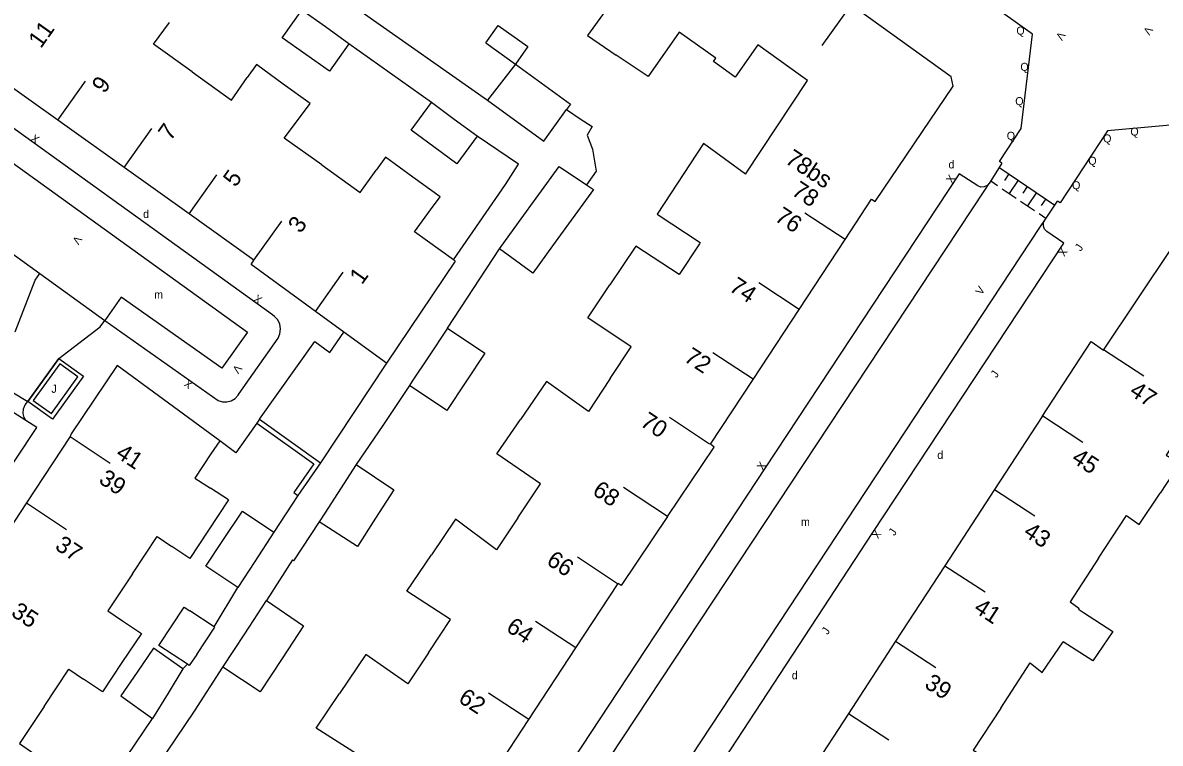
# Model space of a CAD drawing. Extents: x 134999 to 136502, y 457398 to 459002.
# Drawn here: x 135294.2 to 135365.2, y 457440.7 to 457485.7 of the extents above; entities that cross this region are included whole.
import ezdxf

# ---------------------------------------------------------------- set-up
doc = ezdxf.new("R2010")
doc.units = 0
for name, color, linetype in [('RI_DGTB_15', 7, 'Continuous'), ('RI_DGTB_29', 7, 'Continuous'), ('RI_DGTB_30', 7, 'Continuous'), ('RI_DGTB_31', 7, 'Continuous'), ('RI_DGTB_35', 7, 'Continuous'), ('RI_DGTB_36', 7, 'Continuous'), ('RI_DGTB_4', 7, 'Continuous'), ('RI_DGTB_43', 7, 'Continuous'), ('RI_DGTB_48', 7, 'Continuous'), ('RI_DGTB_5', 7, 'Continuous'), ('RI_DGTB_53', 7, 'Continuous'), ('RI_DGTB_54', 7, 'Continuous'), ('RI_DGTB_6', 7, 'Continuous')]:
    doc.layers.add(name, color=color, linetype=linetype)

msp = doc.modelspace()

# ---------------------------------------------------------------- linework, layer by layer
at = {"layer": 'RI_DGTB_15'}
for p, q in [((135345.841, 457486.729), (135344.098, 457484.288)), ((135296.372, 457479.625), (135298.113, 457482.069)), ((135300.518, 457476.672), (135302.259, 457479.116)), ((135304.572, 457473.784), (135306.313, 457476.228)), ((135308.626, 457470.896), (135310.367, 457473.34)), ((135345.541, 457472.179), (135343.037, 457473.831)), ((135312.466, 457467.702), (135314.207, 457470.146)), ((135342.668, 457467.82), (135340.164, 457469.472)), ((135339.795, 457463.461), (135337.291, 457465.113)), ((135361.684, 457465.321), (135364.196, 457463.681)), ((135337.079, 457459.42), (135334.575, 457461.072)), ((135357.889, 457461.185), (135360.401, 457459.545)), ((135297.152, 457459.882), (135299.657, 457458.231)), ((135334.461, 457454.893), (135331.702, 457456.713)), ((135354.883, 457456.579), (135357.395, 457454.939)), ((135294.417, 457455.742), (135296.922, 457454.091)), ((135331.333, 457450.702), (135328.829, 457452.354)), ((135351.781, 457451.83), (135354.293, 457450.19)), ((135328.721, 457446.695), (135326.217, 457448.347)), ((135348.7, 457447.112), (135351.212, 457445.472)), ((135325.787, 457442.227), (135323.283, 457443.879)), ((135345.757, 457442.609), (135348.269, 457440.969))]:
    msp.add_line(p, q, dxfattribs=at)
at = {"layer": 'RI_DGTB_31'}
for p, q in [((135355.2, 457476.665), (135358.647, 457474.338)), ((135355.775, 457476.277), (135355.495, 457475.863)), ((135354.641, 457475.837), (135355.071, 457475.546)), ((135356.349, 457475.889), (135355.789, 457475.061)), ((135356.923, 457475.502), (135356.644, 457475.087)), ((135355.359, 457475.352), (135356.22, 457474.77)), ((135357.498, 457475.114), (135356.938, 457474.285)), ((135356.507, 457474.576), (135357.369, 457473.994)), ((135358.072, 457474.726), (135357.792, 457474.311)), ((135357.656, 457473.8), (135358.087, 457473.509)), ((135294.5, 457462.082), (135296.438, 457464.765))]:
    msp.add_line(p, q, dxfattribs=at)
for points in [[(135296.438, 457464.765), (135297.988, 457463.666), (135296.041, 457460.969), (135294.5, 457462.082)], [(135294.849, 457462.138), (135295.985, 457461.318), (135297.638, 457463.608), (135296.495, 457464.418), (135294.849, 457462.138)]]:
    msp.add_lwpolyline(points, dxfattribs=at)
at = {"layer": 'RI_DGTB_4'}
for p, q in [((135296.372, 457479.625), (135292.374, 457482.472)), ((135300.518, 457476.672), (135296.372, 457479.625)), ((135304.572, 457473.784), (135300.518, 457476.672)), ((135308.626, 457470.896), (135304.572, 457473.784)), ((135342.67, 457467.819), (135345.541, 457472.179)), ((135321.199, 457470.844), (135316.911, 457464.462)), ((135314.249, 457466.402), (135312.466, 457467.702)), ((135339.798, 457463.459), (135342.67, 457467.819)), ((135316.911, 457464.462), (135314.249, 457466.402)), ((135337.134, 457459.413), (135339.798, 457463.459)), ((135357.861, 457461.138), (135354.883, 457456.579)), ((135297.152, 457459.882), (135294.417, 457455.742)), ((135306.501, 457459.623), (135305.944, 457458.815)), ((135354.883, 457456.579), (135351.781, 457451.83)), ((135294.417, 457455.742), (135291.675, 457451.59)), ((135351.781, 457451.83), (135348.7, 457447.112)), ((135328.721, 457446.695), (135331.363, 457450.718)), ((135348.7, 457447.112), (135345.73, 457442.564)), ((135325.787, 457442.227), (135328.721, 457446.695)), ((135322.979, 457437.949), (135325.787, 457442.227)), ((135345.73, 457442.564), (135342.725, 457437.964))]:
    msp.add_line(p, q, dxfattribs=at)
for points in [[(135345.541, 457472.179), (135347.2, 457474.698), (135347.423, 457474.548), (135352.284, 457481.755), (135352.167, 457482.343), (135345.936, 457486.804), (135345.872, 457486.702)], [(135361.691, 457465.283), (135365.98, 457471.691), (135370.774, 457468.573), (135370.71, 457468.491)], [(135312.466, 457467.702), (135308.449, 457470.629), (135308.626, 457470.896)], [(135357.861, 457461.138), (135360.916, 457465.816), (135361.691, 457465.283)], [(135306.501, 457459.623), (135300.083, 457464.32), (135297.217, 457460.048), (135297.152, 457459.882)], [(135334.459, 457454.895), (135337.369, 457459.223), (135337.134, 457459.413)], [(135334.459, 457454.895), (135331.56, 457450.584), (135331.363, 457450.718)]]:
    msp.add_lwpolyline(points, dxfattribs=at)
at = {"layer": 'RI_DGTB_48'}
for p, q in [((135318.336, 457463.074), (135316.684, 457460.585)), ((135316.684, 457460.585), (135315.017, 457458.147))]:
    msp.add_line(p, q, dxfattribs=at)
for points in [[(135308.805, 457460.725), (135312.366, 457458.18)], [(135308.979, 457460.97), (135312.782, 457458.251)]]:
    msp.add_lwpolyline(points, dxfattribs=at)
at = {"layer": 'RI_DGTB_5'}
for p, q in [((135321.199, 457470.844), (135321.084, 457470.927)), ((135307.042, 457455.942), (135305.747, 457453.984))]:
    msp.add_line(p, q, dxfattribs=at)
for points in [[(135329.133, 457489.436), (135331.503, 457487.747), (135329.451, 457484.911), (135331.247, 457483.698)], [(135304.773, 457482.645), (135302.354, 457484.382), (135303.349, 457485.718)], [(135342.762, 457482.417), (135340.099, 457484.332), (135338.681, 457482.31), (135337.329, 457483.293), (135337.47, 457483.495), (135335.182, 457485.126), (135333.241, 457482.351), (135331.247, 457483.698)], [(135304.773, 457482.645), (135307.219, 457480.889), (135308.205, 457482.286)], [(135310.456, 457481.886), (135308.782, 457483.102), (135308.205, 457482.286)], [(135311.532, 457479.869), (135312.13, 457480.67), (135310.456, 457481.886)], [(135339.321, 457476.253), (135343.198, 457482.104), (135342.762, 457482.417)], [(135312.859, 457476.838), (135310.523, 457478.516), (135311.532, 457479.869)], [(135339.321, 457476.253), (135336.701, 457478.181), (135333.814, 457473.767), (135336.503, 457472.002), (135336.45, 457471.922)], [(135318.554, 457476.084), (135316.851, 457477.321), (135316.269, 457476.508)], [(135312.859, 457476.838), (135315.267, 457475.109), (135316.269, 457476.508)], [(135319.663, 457474.043), (135320.251, 457474.851), (135318.554, 457476.084)], [(135321.084, 457470.927), (135318.663, 457472.67), (135319.663, 457474.043)], [(135336.45, 457471.922), (135335.172, 457469.995), (135332.479, 457471.776), (135330.862, 457469.354)], [(135330.877, 457463.512), (135332.191, 457465.495), (135329.488, 457467.296), (135330.862, 457469.354)], [(135330.877, 457463.512), (135329.515, 457461.457), (135326.891, 457463.321), (135325.273, 457460.954)], [(135367.392, 457461.487), (135365.588, 457458.732), (135366.44, 457458.219), (135365.215, 457456.363)], [(135325.108, 457454.809), (135326.519, 457456.939), (135323.801, 457458.801), (135325.273, 457460.954)], [(135305.944, 457458.815), (135304.93, 457457.294), (135305.921, 457456.66)], [(135307.042, 457455.942), (135305.921, 457456.66)], [(135361.368, 457452.29), (135363.113, 457454.954), (135363.914, 457454.392), (135365.215, 457456.363)], [(135325.108, 457454.809), (135323.782, 457452.809), (135321.211, 457454.741), (135319.706, 457452.507)], [(135301.042, 457451.325), (135302.586, 457453.641), (135303.501, 457453.029)], [(135305.747, 457453.984), (135304.621, 457452.281), (135303.501, 457453.029)], [(135319.534, 457446.4), (135320.908, 457448.472), (135318.181, 457450.241), (135319.706, 457452.507)], [(135361.368, 457452.29), (135359.595, 457449.583), (135360.149, 457449.178), (135360.114, 457449.123), (135360.442, 457448.908)], [(135301.042, 457451.325), (135299.499, 457449.01), (135300.411, 457448.394)], [(135360.442, 457448.908), (135362.261, 457447.714), (135361.013, 457445.888), (135359.171, 457447.069)], [(135300.411, 457448.394), (135301.601, 457447.591), (135300.386, 457445.784)], [(135355.261, 457442.943), (135357.095, 457445.757), (135357.849, 457445.156), (135359.171, 457447.069)], [(135319.534, 457446.4), (135318.244, 457444.452), (135315.621, 457446.291), (135313.976, 457443.844)], [(135300.386, 457445.784), (135299.161, 457443.961), (135297.984, 457444.751)], [(135295.523, 457443.044), (135297.07, 457445.365), (135297.984, 457444.751)], [(135313.88, 457437.87), (135315.251, 457439.938), (135312.521, 457441.681), (135313.976, 457443.844)], [(135295.523, 457443.044), (135293.977, 457440.724), (135294.89, 457440.109)], [(135355.261, 457442.943), (135353.55, 457440.317), (135354.451, 457439.751), (135353.155, 457437.779)]]:
    msp.add_lwpolyline(points, dxfattribs=at)
at = {"layer": 'RI_DGTB_53'}
for p, q in [((135355.341, 457476.941), (135354.541, 457475.681)), ((135358.013, 457473.4), (135358.811, 457474.581)), ((135295.254, 457470.06), (135299.307, 457467.133))]:
    msp.add_line(p, q, dxfattribs=at)
for points in [[(135354.541, 457475.681), (135354.409, 457475.546), (135354.224, 457475.464), (135354.021, 457475.458), (135353.831, 457475.531), (135352.661, 457476.281), (135340.551, 457457.941), (135311.871, 457414.411), (135312.961, 457413.701), (135313.099, 457413.558), (135313.171, 457413.371), (135313.165, 457413.172), (135313.081, 457412.991)], [(135354.263, 457475.261), (135354.541, 457475.681)], [(135313.081, 457412.991), (135354.263, 457475.261)], [(135316.611, 457410.641), (135316.746, 457410.791), (135316.928, 457410.877), (135317.13, 457410.887), (135317.32, 457410.818), (135318.381, 457410.071), (135335.311, 457435.641), (135347.281, 457453.901), (135359.201, 457471.961), (135358.141, 457472.681), (135358.001, 457472.826), (135357.927, 457473.014), (135357.932, 457473.216), (135358.013, 457473.4)], [(135357.749, 457473), (135358.013, 457473.4)], [(135316.611, 457410.641), (135357.749, 457473)], [(135312.366, 457458.18), (135311.114, 457456.391), (135311.36, 457456.219)], [(135312.782, 457458.251), (135311.36, 457456.219)]]:
    msp.add_lwpolyline(points, dxfattribs=at)
at = {"layer": 'RI_DGTB_54'}
for p, q in [((135315.314, 457486.424), (135323.213, 457480.88)), ((135275, 457484.702), (135295.254, 457470.06)), ((135319.713, 457480.732), (135314.562, 457484.402)), ((135320.706, 457466.648), (135323.952, 457471.602)), ((135296.438, 457464.765), (135294.5, 457462.082)), ((135316.911, 457464.462), (135312.782, 457458.251)), ((135291.778, 457463.727), (135294.5, 457462.082)), ((135308.979, 457460.97), (135308.805, 457460.725)), ((135311.36, 457456.219), (135309.868, 457453.921)), ((135312.705, 457454.575), (135311.103, 457452.138)), ((135311.034, 457452.193), (135309.416, 457449.647)), ((135311.034, 457452.193), (135311.103, 457452.138)), ((135306.144, 457448.015), (135307.625, 457450.466)), ((135304.189, 457445.389), (135304.47, 457445.68)), ((135298.777, 457437.141), (135302.299, 457442.283))]:
    msp.add_line(p, q, dxfattribs=at)
for points in [[(135355.341, 457476.941), (135355.191, 457477.051), (135356.541, 457479.111), (135357.241, 457485.001), (135353.201, 457487.901), (135353.281, 457488.061)], [(135288.783, 457482.595), (135287.765, 457481.128), (135308.229, 457466.412), (135306.631, 457464.155), (135300.335, 457468.592), (135299.307, 457467.133)], [(135299.307, 457467.133), (135306.391, 457462.14), (135306.66, 457462.056), (135306.941, 457462.051), (135307.212, 457462.125), (135307.452, 457462.272), (135307.641, 457462.48), (135307.694, 457462.567), (135310.146, 457466.031), (135310.254, 457466.308), (135310.284, 457466.603), (135310.235, 457466.895), (135310.109, 457467.164), (135309.917, 457467.39), (135309.783, 457467.493), (135288.783, 457482.595)], [(135328.153, 457480.3), (135329.001, 457479.721), (135329.751, 457479.241), (135329.431, 457478.701), (135329.761, 457477.83), (135329.991, 457476.451), (135329.395, 457475.603)], [(135369.451, 457479.251), (135369.331, 457479.121), (135368.611, 457479.561), (135361.931, 457478.971), (135358.971, 457474.481), (135358.811, 457474.581)], [(135321.084, 457470.927), (135324.332, 457475.627), (135325.14, 457476.881), (135322.561, 457478.629)], [(135293.721, 457466.418), (135294.962, 457469.655), (135295.254, 457470.06)], [(135296.438, 457464.765), (135299.015, 457466.728), (135299.307, 457467.133)], [(135308.979, 457460.97), (135312.423, 457465.828), (135313.364, 457465.135), (135314.249, 457466.402)], [(135294.373, 457460.893), (135294.281, 457461.071), (135294.22, 457461.337), (135294.238, 457461.61), (135294.334, 457461.865), (135294.5, 457462.082)], [(135294.373, 457460.893), (135293.564, 457461.403), (135273.514, 457431.235), (135270.623, 457426.822), (135261.003, 457412.285), (135262.499, 457411.309)], [(135262.499, 457411.309), (135272.114, 457425.84), (135275.004, 457430.252), (135295.074, 457460.451), (135294.373, 457460.893)], [(135308.805, 457460.725), (135307.488, 457458.867), (135306.501, 457459.623)], [(135301.499, 457437.704), (135304.908, 457442.743), (135306.686, 457445.504)]]:
    msp.add_lwpolyline(points, dxfattribs=at)
at = {"layer": 'RI_DGTB_6'}
for p, q in [((135323.104, 457484.458), (135324.953, 457483.119)), ((135318.516, 457463.345), (135318.336, 457463.074)), ((135313.044, 457455.099), (135312.705, 457454.575)), ((135308.683, 457452.096), (135307.625, 457450.466))]:
    msp.add_line(p, q, dxfattribs=at)
for points in [[(135311.871, 457483.734), (135310.4, 457484.78), (135311.62, 457486.493)], [(135313.09, 457485.448), (135311.62, 457486.493)], [(135314.562, 457484.402), (135313.09, 457485.448)], [(135323.104, 457484.458), (135323.881, 457485.541), (135325.741, 457484.231), (135324.953, 457483.119)], [(135314.562, 457484.402), (135313.342, 457482.689), (135311.871, 457483.734)], [(135324.953, 457483.119), (135323.213, 457480.88)], [(135324.953, 457483.119), (135328.392, 457480.63), (135328.153, 457480.3)], [(135319.865, 457477.962), (135318.441, 457479.013), (135319.713, 457480.732)], [(135321.135, 457479.682), (135319.713, 457480.732)], [(135323.213, 457480.88), (135326.73, 457478.332), (135328.153, 457480.3)], [(135322.561, 457478.629), (135321.135, 457479.682)], [(135322.561, 457478.629), (135321.289, 457476.91), (135319.865, 457477.962)], [(135325.144, 457473.241), (135327.685, 457476.736), (135329.395, 457475.603)], [(135329.395, 457475.603), (135329.837, 457475.316), (135327.277, 457471.793)], [(135323.952, 457471.602), (135325.144, 457473.241)], [(135327.277, 457471.793), (135326.04, 457470.09), (135323.952, 457471.602)], [(135320.706, 457466.648), (135319.522, 457464.862)], [(135320.706, 457466.648), (135323.046, 457465.088), (135321.861, 457463.306)], [(135319.522, 457464.862), (135318.516, 457463.345)], [(135321.861, 457463.306), (135320.676, 457461.524), (135318.336, 457463.074)], [(135315.017, 457458.147), (135313.846, 457456.338)], [(135315.017, 457458.147), (135317.367, 457456.567), (135316.226, 457454.801)], [(135313.846, 457456.338), (135313.044, 457455.099)], [(135306.684, 457453.393), (135307.914, 457455.23), (135309.868, 457453.921)], [(135316.226, 457454.801), (135315.085, 457453.035), (135312.705, 457454.575)], [(135309.868, 457453.921), (135308.683, 457452.096)], [(135305.622, 457451.807), (135306.684, 457453.393)], [(135307.625, 457450.466), (135305.622, 457451.807)], [(135304.47, 457445.68), (135302.695, 457446.849), (135304.274, 457449.247), (135304.624, 457449.016)], [(135308.051, 457447.576), (135309.416, 457449.647)], [(135309.416, 457449.647), (135311.726, 457448.077), (135310.383, 457446.039)], [(135306.144, 457448.015), (135304.624, 457449.016)], [(135305.063, 457446.296), (135306.181, 457447.991), (135306.144, 457448.015)], [(135306.686, 457445.504), (135308.051, 457447.576)], [(135304.189, 457445.389), (135302.353, 457446.689), (135301.33, 457445.194)], [(135305.063, 457446.296), (135304.584, 457445.605), (135304.47, 457445.68)], [(135310.383, 457446.039), (135309.016, 457443.964), (135306.686, 457445.504)], [(135301.33, 457445.194), (135300.306, 457443.699), (135302.299, 457442.283)], [(135304.189, 457445.389), (135303.267, 457443.874)], [(135303.267, 457443.874), (135302.299, 457442.283)]]:
    msp.add_lwpolyline(points, dxfattribs=at)

# ---------------------------------------------------------------- texts
at = {"layer": 'RI_DGTB_29'}
for p in [(135352.001, 457476.622), (135351.301, 457458.492), (135342.211, 457444.742)]:
    msp.add_text('d', height=0.5, rotation=359.99973, dxfattribs=at).set_placement(p)
msp.add_text('d', height=0.5, dxfattribs=at).set_placement((135301.706, 457473.531))
at = {"layer": 'RI_DGTB_30'}
for s, height, rotation, p in [('V', 0.5, 237.37993, (135358.915, 457485.205)), ('V', 0.5, 237.37993, (135364.375, 457485.536)), ('X', 0.499, 324.45032, (135294.633, 457478.396)), ('X', 0.5, 56.14714, (135352.219, 457475.639)), ('V', 0.499, 236.39473, (135297.505, 457472.467)), ('X', 0.5, 236.87875, (135359.05, 457471.724)), ('V', 0.499, 56.54702, (135354.067, 457468.68)), ('X', 0.499, 324.45032, (135308.545, 457468.378)), ('V', 0.499, 232.76521, (135307.524, 457464.422)), ('X', 0.499, 144.4503, (135304.86, 457463.235)), ('X', 0.5, 56.6134, (135340.412, 457457.73)), ('X', 0.5, 236.65519, (135347.422, 457454.114))]:
    msp.add_text(s, height=height, rotation=rotation, dxfattribs=at).set_placement(p)
at = {"layer": 'RI_DGTB_31'}
for s, height, rotation, p in [('Q', 0.5, 359.99963, (135356.24, 457484.97)), ('Q', 0.5, 359.99963, (135356.49, 457482.71)), ('Q', 0.5, 359.99963, (135356.17, 457480.57)), ('Q', 0.5, 359.99963, (135363.36, 457478.67)), ('Q', 0.5, 359.99963, (135355.64, 457478.41)), ('Q', 0.5, 359.99963, (135361.66, 457478.24)), ('Q', 0.5, 359.99963, (135360.73, 457476.85)), ('Q', 0.5, 359.99963, (135359.72, 457475.32)), ('J', 0.499, 56.58824, (135360.263, 457471.413)), ('J', 0.499, 56.58824, (135355.004, 457463.517)), ('J', 0.499, 56.58824, (135348.625, 457453.657)), ('J', 0.499, 56.58824, (135344.453, 457447.49))]:
    msp.add_text(s, height=height, rotation=rotation, dxfattribs=at).set_placement(p)
msp.add_text('J', height=0.5, dxfattribs=at).set_placement((135295.98, 457462.618))
at = {"layer": 'RI_DGTB_35'}
for s, rotation, p in [('78', 326.6066, (135342.14, 457475.023)), ('1', 54.5452, (135315.372, 457469.318)), ('47', 326.8492, (135363.235, 457462.53)), ('41', 326.5907, (135299.933, 457458.65))]:
    msp.add_text(s, height=1.054, rotation=rotation, dxfattribs=at).set_placement(p)
at = {"layer": 'RI_DGTB_36'}
for s, rotation, p in [('11', 54.5452, (135295.317, 457484.065)), ('9', 54.5452, (135299.28, 457481.243)), ('7', 54.5452, (135303.426, 457478.29)), ('78bs', 326.6066, (135341.735, 457477.005)), ('5', 54.5452, (135307.479, 457475.401)), ('76', 326.6066, (135341.084, 457473.409)), ('3', 54.5452, (135311.534, 457472.514)), ('74', 326.6066, (135338.238, 457469.031)), ('72', 326.6066, (135335.414, 457464.64)), ('70', 326.6066, (135332.684, 457460.608)), ('45', 326.8492, (135359.622, 457458.35)), ('39', 326.5844, (135298.87, 457457.039)), ('68', 326.6066, (135329.698, 457456.322)), ('43', 326.8492, (135356.616, 457453.743)), ('37', 326.5844, (135296.137, 457452.899)), ('66', 326.6066, (135326.833, 457451.959)), ('35', 326.5844, (135293.395, 457448.747)), ('41', 326.8492, (135353.512, 457448.995)), ('64', 326.6066, (135324.309, 457447.795)), ('39', 326.8492, (135350.434, 457444.276)), ('62', 326.6066, (135321.326, 457443.371))]:
    msp.add_text(s, height=1.054, rotation=rotation, dxfattribs=at).set_placement(p)
at = {"layer": 'RI_DGTB_43'}
for p in [(135302.396, 457468.501), (135342.787, 457454.315)]:
    msp.add_text('m', height=0.5, dxfattribs=at).set_placement(p)

doc.saveas('drawing.dxf')
